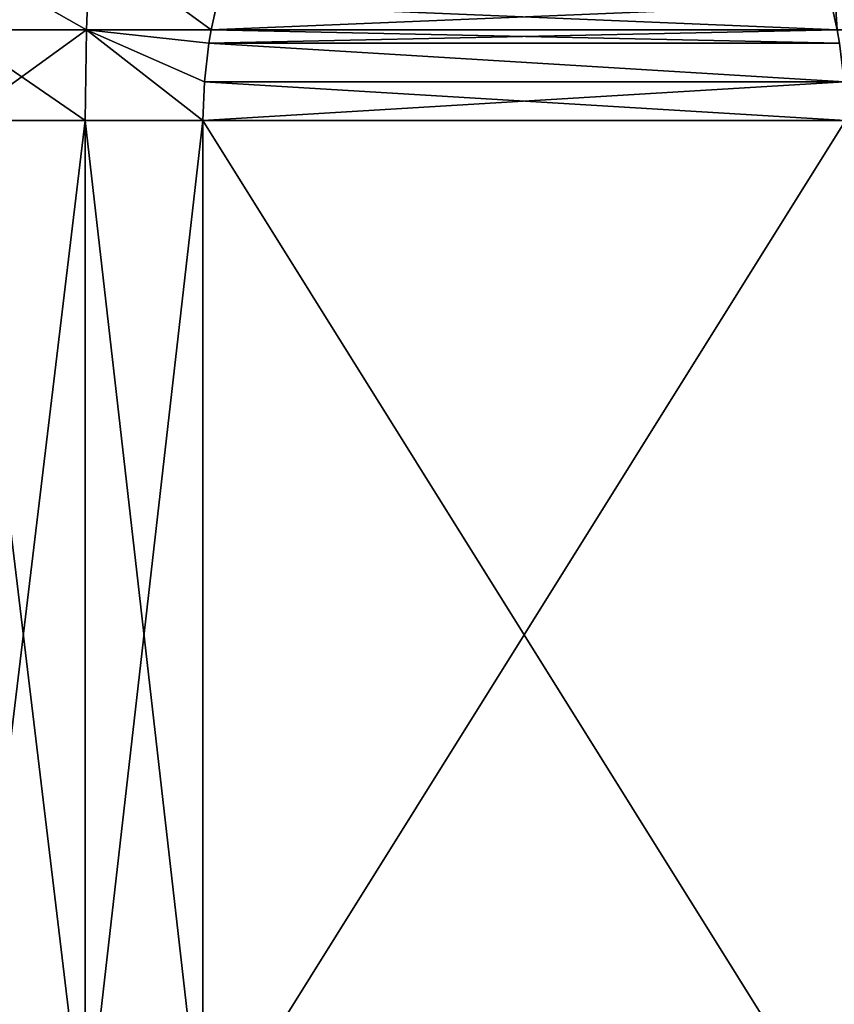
# Model space of a CAD drawing. Header units: metres. Extents: x -92 to 264, y -100 to 50.
# Tile 279 of 656: x 66.47 to 72.8, y 7.13 to 14.78. Entities that reach past the tile are written whole.
import ezdxf

# ---------------------------------------------------------------- set-up
doc = ezdxf.new("R2010")
doc.units = ezdxf.units.M
doc.layers.add('solid_21062050_01', color=7, linetype='CONTINUOUS')

msp = doc.modelspace()

# ---------------------------------------------------------------- linework, layer by layer
at = {"layer": 'solid_21062050_01'}
for points in [[(66.986038, 14.704368, 10.904189), (67.013908, 15.395366, 10.708856), (65.770462, 15.395366, 11.427)], [(65.950287, 14.704368, 11.502179), (66.986038, 14.704368, 10.904189), (65.770462, 15.395366, 11.427)], [(65.770485, 15.395366, -11.426988), (67.013939, 15.395366, -10.708838), (65.950294, 14.704368, -11.502176)], [(67.013939, 15.395366, -10.708838), (66.986038, 14.704368, -10.904187), (65.950294, 14.704368, -11.502176)], [(66.986038, 14.704368, 10.904189), (67.957748, 14.703945, 10.216776), (67.013908, 15.395366, 10.708856)], [(67.013939, 15.395366, -10.708838), (67.957756, 14.703979, -10.216763), (66.986038, 14.704368, -10.904187)], [(67.957748, 14.703945, 10.216776), (68.001129, 14.902696, 10.141644), (67.013908, 15.395366, 10.708856)], [(67.013939, 15.395366, -10.708838), (68.001305, 14.903409, -10.14134), (67.957756, 14.703979, -10.216763)], [(72.781166, 15.395366, 0.718579), (72.826859, 14.703964, 1.783232), (72.936325, 14.704368, 0.597992)], [(72.781166, 15.395366, 0.718579), (72.783417, 14.902976, 1.858475), (72.826859, 14.703964, 1.783232)], [(72.781166, 15.395366, 0.718579), (72.936325, 14.704368, 0.597992), (72.936325, 14.704368, -0.597989)], [(72.781166, 15.395366, -0.718589), (72.936325, 14.704368, -0.597989), (72.826859, 14.703962, -1.783231)], [(72.781166, 15.395366, -0.718589), (72.781166, 15.395366, 0.718579), (72.936325, 14.704368, -0.597989)], [(72.781166, 15.395366, -0.718589), (72.826859, 14.703962, -1.783231), (72.783363, 14.903192, -1.858568)], [(72.783417, 14.902976, 1.858475), (68.001129, 14.902696, 10.141644), (67.957748, 14.703945, 10.216776)], [(72.783417, 14.902976, 1.858475), (67.957748, 14.703945, 10.216776), (72.826859, 14.703964, 1.783232)], [(72.826859, 14.703962, -1.783231), (67.957756, 14.703979, -10.216763), (68.001305, 14.903409, -10.14134)], [(72.783363, 14.903192, -1.858568), (72.826859, 14.703962, -1.783231), (68.001305, 14.903409, -10.14134)], [(66.977249, 14, 10.968957), (66.986038, 14.704368, 10.904189), (65.950287, 14.704368, 11.502179)], [(66.010773, 14, 11.526952), (66.977249, 14, 10.968957), (65.950287, 14.704368, 11.502179)], [(65.950294, 14.704368, -11.502176), (66.986038, 14.704368, -10.904187), (66.010773, 14, -11.526952)], [(66.986038, 14.704368, -10.904187), (66.977249, 14, -10.968957), (66.010773, 14, -11.526952)], [(66.977249, 14, 10.968957), (67.892303, 14, 10.330127), (66.986038, 14.704368, 10.904189)], [(66.986038, 14.704368, -10.904187), (67.892303, 14, -10.330127), (66.977249, 14, -10.968957)], [(67.939728, 14.600391, 10.247983), (67.957748, 14.703945, 10.216776), (66.986038, 14.704368, 10.904189)], [(67.90403, 14.29981, 10.309821), (67.939728, 14.600391, 10.247983), (66.986038, 14.704368, 10.904189)], [(67.892303, 14, 10.330127), (67.90403, 14.29981, 10.309821), (66.986038, 14.704368, 10.904189)], [(66.986038, 14.704368, -10.904187), (67.904037, 14.299901, -10.309808), (67.892303, 14, -10.330127)], [(66.986038, 14.704368, -10.904187), (67.939796, 14.600783, -10.247872), (67.904037, 14.299901, -10.309808)], [(66.986038, 14.704368, -10.904187), (67.957756, 14.703979, -10.216763), (67.939796, 14.600783, -10.247872)], [(72.826859, 14.703964, 1.783232), (67.957748, 14.703945, 10.216776), (67.939728, 14.600391, 10.247983)], [(72.826859, 14.703964, 1.783232), (67.939728, 14.600391, 10.247983), (72.844849, 14.600555, 1.752063)], [(72.844826, 14.600712, -1.752106), (67.939796, 14.600783, -10.247872), (67.957756, 14.703979, -10.216763)], [(72.844826, 14.600712, -1.752106), (67.957756, 14.703979, -10.216763), (72.826859, 14.703962, -1.783231)], [(72.880577, 14.299849, 1.690184), (67.939728, 14.600391, 10.247983), (67.90403, 14.29981, 10.309821)], [(72.880569, 14.299937, -1.690196), (67.904037, 14.299901, -10.309808), (67.939796, 14.600783, -10.247872)], [(72.844849, 14.600555, 1.752063), (67.939728, 14.600391, 10.247983), (72.880577, 14.299849, 1.690184)], [(72.880569, 14.299937, -1.690196), (67.939796, 14.600783, -10.247872), (72.844826, 14.600712, -1.752106)], [(72.892303, 14, -1.669873), (67.892303, 14, -10.330127), (67.904037, 14.299901, -10.309808)], [(72.880577, 14.299849, 1.690184), (67.90403, 14.29981, 10.309821), (67.892303, 14, 10.330127)], [(72.880577, 14.299849, 1.690184), (67.892303, 14, 10.330127), (72.892303, 14, 1.669873)], [(72.880569, 14.299937, -1.690196), (72.892303, 14, -1.669873), (67.904037, 14.299901, -10.309808)], [(66.977249, 6, 10.968957), (66.977249, 14, 10.968957), (66.010773, 14, 11.526952)], [(66.010773, 6, 11.526952), (66.977249, 6, 10.968957), (66.010773, 14, 11.526952)], [(66.010773, 6, -11.526952), (66.010773, 14, -11.526952), (66.977249, 14, -10.968957)], [(66.010773, 6, -11.526952), (66.977249, 14, -10.968957), (66.977249, 6, -10.968957)], [(67.892303, 6, 10.330127), (67.892303, 14, 10.330127), (66.977249, 14, 10.968957)], [(66.977249, 6, 10.968957), (67.892303, 6, 10.330127), (66.977249, 14, 10.968957)], [(66.977249, 6, -10.968957), (66.977249, 14, -10.968957), (67.892303, 14, -10.330127)], [(66.977249, 6, -10.968957), (67.892303, 14, -10.330127), (67.892303, 6, -10.330127)], [(67.892303, 6, 10.330127), (72.892303, 14, 1.669873), (67.892303, 14, 10.330127)], [(72.892303, 6, -1.669873), (67.892303, 14, -10.330127), (72.892303, 14, -1.669873)], [(67.892303, 6, -10.330127), (67.892303, 14, -10.330127), (72.892303, 6, -1.669873)], [(72.892303, 6, 1.669873), (72.892303, 14, 1.669873), (67.892303, 6, 10.330127)]]:
    msp.add_3dface(points, dxfattribs=at)

doc.saveas('drawing.dxf')
